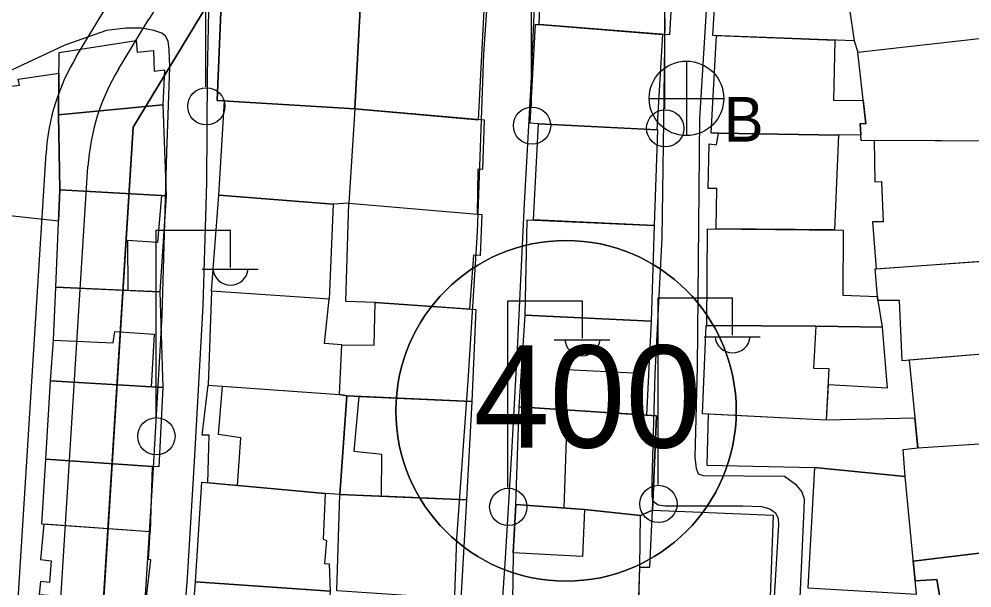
# Model space of a CAD drawing. Extents: x 417997 to 421451, y 4451742 to 4455216.
# Drawn here: x 420237.2 to 420326.7, y 4453540.1 to 4453593.5 of the extents above; entities that cross this region are included whole.
import ezdxf

# ---------------------------------------------------------------- set-up
doc = ezdxf.new("R2010")
doc.units = 0
for name, color, linetype in [('ADAKENARI', 7, 'Continuous'), ('B_Ins_Halinde', 7, 'Continuous'), ('B_Mesken', 7, 'Continuous'), ('B_Teras', 7, 'Continuous'), ('KALDIRIM', 7, 'Continuous'), ('PL_TİCK', 7, 'Continuous'), ('S_Elektrik_Diregi', 7, 'Continuous'), ('S_Rogar_Kapagi_Buski', 7, 'Continuous'), ('SM_TAKS', 7, 'Continuous'), ('TR_TİCK', 7, 'Continuous'), ('Yol_Sose', 7, 'Continuous')]:
    doc.layers.add(name, color=color, linetype=linetype)

msp = doc.modelspace()

# ---------------------------------------------------------------- linework, layer by layer
at = {"layer": 'ADAKENARI'}
for p, q in [((420247.891, 4453583.313), (420254.849, 4453594.772)), ((420247.891, 4453583.313), (420254.849, 4453594.772)), ((420238.968, 4453440.533), (420247.891, 4453583.313)), ((420238.968, 4453440.533), (420247.891, 4453583.313))]:
    msp.add_line(p, q, dxfattribs=at)
at = {"layer": 'B_Ins_Halinde'}
msp.add_lwpolyline([(420230.303, 4453575.664), (420230.997, 4453585.279), (420233.613, 4453585.295), (420233.622, 4453586.478), (420234.994, 4453586.485), (420234.982, 4453587.003), (420237.23, 4453587.286), (420237.096, 4453587.824), (420240.922, 4453588.411), (420240.875, 4453584.496), (420241.015, 4453577.447), (420240.888, 4453574.49)], close=True, dxfattribs=at)
at = {"layer": 'B_Mesken'}
for points in [[(420269.463, 4453599.172), (420269.598, 4453602.123), (420256.397, 4453596.959), (420256.148, 4453594.169), (420255.776, 4453585.827), (420268.72, 4453585.061)], [(420286.386, 4453601.89), (420298.807, 4453601.213), (420298.269, 4453591.99), (420286.025, 4453592.962)], [(420280.332, 4453584.028), (420281.212, 4453600.995), (420269.56, 4453601.288), (420269.463, 4453599.172), (420268.72, 4453585.061)], [(420302.345, 4453591.949), (420302.886, 4453600.71), (420314.299, 4453600.377), (420315.615, 4453591.421)], [(420329.879, 4453591.946), (420329.29, 4453598.951), (420314.768, 4453597.187), (420315.615, 4453591.421), (420315.968, 4453590.375)], [(420297.618, 4453592.041), (420297.096, 4453583.088), (420285.969, 4453583.633), (420285.192, 4453583.695), (420285.683, 4453592.966), (420286.025, 4453592.962)], [(420302.87, 4453582.779), (420302.199, 4453582.772), (420302.689, 4453591.935), (420313.806, 4453591.493), (420313.672, 4453585.877), (420316.473, 4453585.822), (420316.713, 4453583.653), (420316.194, 4453583.679), (420316.256, 4453582.623), (420314.159, 4453582.588)], [(420316.288, 4453582.064), (420316.194, 4453583.679), (420316.713, 4453583.653), (420315.968, 4453590.375), (420329.879, 4453591.946), (420330.186, 4453582.026)], [(420240.875, 4453584.496), (420240.945, 4453590.337), (420248.176, 4453591.46), (420248.276, 4453590.359), (420249.814, 4453590.533), (420249.865, 4453588.582), (420250.853, 4453588.702), (420250.687, 4453585.416)], [(420255.933, 4453576.959), (420256.492, 4453585.785), (420268.72, 4453585.061), (420268.159, 4453576.184), (420266.672, 4453576.113)], [(420241.015, 4453577.447), (420240.875, 4453584.496), (420250.687, 4453585.416), (420251.002, 4453576.878), (420250.565, 4453576.927)], [(420268.159, 4453576.184), (420280.231, 4453575.162), (420280.29, 4453579.418), (420280.748, 4453579.381), (420280.891, 4453583.978), (420268.72, 4453585.061)], [(420285.509, 4453574.615), (420285.969, 4453583.633), (420297.158, 4453583.085), (420296.826, 4453574.112)], [(420302.662, 4453573.78), (420302.737, 4453577.57), (420301.898, 4453577.585), (420302.013, 4453581.765), (420302.699, 4453581.657), (420302.87, 4453582.779), (420314.159, 4453582.588), (420313.771, 4453573.675)], [(420317.508, 4453582.061), (420317.578, 4453578.189), (420318.182, 4453578.213), (420318.358, 4453574.431), (420317.329, 4453574.455), (420317.7, 4453570.037), (420330.578, 4453570.958), (420330.186, 4453582.026)], [(420250.565, 4453576.927), (420251.002, 4453576.878), (420250.408, 4453567.877), (420247.383, 4453568.006), (420240.622, 4453568.295), (420241.015, 4453577.447)], [(420255.262, 4453567.928), (420255.933, 4453576.959), (420266.672, 4453576.113), (420266.304, 4453567.182)], [(420270.627, 4453566.863), (420267.871, 4453566.953), (420268.159, 4453576.184), (420280.231, 4453575.162), (420280.636, 4453575.129), (420280.483, 4453571.28), (420279.869, 4453571.31), (420279.501, 4453566.253)], [(420284.706, 4453565.692), (420284.899, 4453574.642), (420296.826, 4453574.112), (420296.569, 4453565.104)], [(420301.792, 4453564.708), (420301.843, 4453573.788), (420314.586, 4453573.667), (420314.57, 4453567.559), (420317.806, 4453567.422), (420317.835, 4453567.062), (420318.264, 4453564.55), (420312.01, 4453564.644)], [(420320.142, 4453561.392), (420319.865, 4453567.062), (420317.835, 4453567.062), (420317.599, 4453570.03), (420332.193, 4453571.073), (420332.591, 4453562.427)], [(420240.407, 4453563.341), (420240.622, 4453568.295), (420250.408, 4453567.877), (420250.68, 4453558.888), (420249.601, 4453558.951), (420240.146, 4453559.505)], [(420255.262, 4453567.928), (420254.947, 4453559.11), (420267.276, 4453558.232), (420267.51, 4453562.884), (420265.885, 4453563.019), (420266.304, 4453567.182)], [(420267.954, 4453558.11), (420267.276, 4453558.232), (420267.51, 4453562.884), (420270.528, 4453562.87), (420270.627, 4453566.863), (420280.09, 4453566.212), (420279.697, 4453557.569)], [(420284.144, 4453557.065), (420284.706, 4453565.692), (420296.569, 4453565.104), (420296.117, 4453556.289)], [(420312.01, 4453564.644), (420318.264, 4453564.55), (420318.719, 4453558.823), (420313.17, 4453559.127), (420312.999, 4453555.83), (420301.363, 4453556.408), (420301.719, 4453564.709)], [(420320.777, 4453561.445), (420321.616, 4453553.223), (420333.598, 4453553.991), (420332.591, 4453562.427)], [(420239.696, 4453552.168), (420240.146, 4453559.505), (420250.68, 4453558.888), (420250.299, 4453551.446), (420249.685, 4453551.476)], [(420254.907, 4453549.945), (420255.051, 4453554.426), (420254.367, 4453554.426), (420254.947, 4453559.11), (420267.276, 4453558.232), (420267.954, 4453558.11), (420267.319, 4453548.848), (420265.923, 4453548.951)], [(420267.954, 4453558.11), (420279.697, 4453557.569), (420279.199, 4453548.347), (420267.319, 4453548.848)], [(420283.839, 4453547.918), (420284.144, 4453557.065), (420297.044, 4453556.229), (420296.676, 4453547.377), (420295.564, 4453546.88), (420290.28, 4453547.436)], [(420301.895, 4453556.381), (420301.797, 4453551.592), (420311.906, 4453551.377), (420320.403, 4453550.531), (420320.24, 4453553.061), (420321.616, 4453553.223), (420321.332, 4453556.004), (420312.999, 4453555.83)], [(420239.329, 4453546.071), (420239.696, 4453552.168), (420249.685, 4453551.476), (420249.484, 4453545.324)], [(420320.403, 4453550.531), (420311.906, 4453551.377), (420311.27, 4453540.07), (420321.473, 4453539.47)], [(420253.769, 4453540.648), (420254.36, 4453549.994), (420265.923, 4453548.951), (420265.76, 4453544.634), (420266.065, 4453544.51), (420265.869, 4453542.354), (420266.321, 4453542.325), (420266.409, 4453539.768)], [(420267.319, 4453548.848), (420279.199, 4453548.347), (420278.676, 4453539.023), (420267.033, 4453539.79)], [(420283.583, 4453543.356), (420283.517, 4453538.716), (420295.37, 4453538.315), (420295.503, 4453542.024), (420295.564, 4453546.88), (420290.28, 4453547.436), (420283.839, 4453547.918)], [(420297.235, 4453537.688), (420295.351, 4453537.788), (420295.503, 4453542.024), (420296.44, 4453542.005), (420296.676, 4453547.377), (420308.017, 4453546.917), (420307.668, 4453537.55), (420306.406, 4453537.416)], [(420239.506, 4453546.058), (420239.21, 4453542.741), (420240.208, 4453542.61), (420240.052, 4453540.575), (420239.187, 4453540.666), (420239.078, 4453539.443), (420249.104, 4453538.729), (420249.555, 4453542.697), (420249.353, 4453542.734), (420249.484, 4453545.324)], [(420331, 4453543.771), (420336.123, 4453544.495), (420337.246, 4453534.535), (420324.006, 4453533.497), (420324.01, 4453537.156), (420323.373, 4453540.857), (420321.35, 4453540.741), (420321.173, 4453542.575)], [(420253.038, 4453531.505), (420253.769, 4453540.648), (420266.409, 4453539.768), (420265.741, 4453531.062)]]:
    msp.add_lwpolyline(points, close=True, dxfattribs=at)
at = {"layer": 'B_Teras'}
for points in [[(420269.463, 4453599.172), (420268.72, 4453585.061), (420255.776, 4453585.827), (420256.148, 4453594.169)], [(420240.622, 4453568.295), (420241.015, 4453577.447), (420250.565, 4453576.927), (420250.18, 4453572.502), (420247.361, 4453572.702), (420247.383, 4453568.006)], [(420240.146, 4453559.505), (420240.407, 4453563.341), (420246.01, 4453563.07), (420246.187, 4453564.157), (420249.876, 4453563.893), (420249.601, 4453558.951)], [(420312.01, 4453564.644), (420311.79, 4453560.688), (420313.25, 4453560.676), (420312.999, 4453555.83), (420301.363, 4453556.408), (420301.719, 4453564.709)], [(420287.743, 4453556.832), (420288.05, 4453560.624), (420295.493, 4453560.238), (420295.289, 4453556.343)], [(420257.705, 4453549.692), (420258.024, 4453554.158), (420255.913, 4453554.462), (420256.28, 4453559.015), (420267.276, 4453558.232), (420267.954, 4453558.11), (420267.319, 4453548.848), (420265.923, 4453548.951)], [(420271.211, 4453548.684), (420271.267, 4453552.602), (420268.66, 4453552.882), (420269.136, 4453558.056), (420279.697, 4453557.569), (420279.199, 4453548.347)], [(420288.669, 4453556.772), (420288.361, 4453547.579), (420290.28, 4453547.436), (420295.564, 4453546.88), (420296.676, 4453547.377), (420297.044, 4453556.229), (420296.117, 4453556.289), (420295.289, 4453556.343)], [(420283.583, 4453543.356), (420283.839, 4453547.918), (420290.28, 4453547.436), (420290.112, 4453543.032)], [(420321.35, 4453540.741), (420323.373, 4453540.857), (420324.01, 4453537.156), (420331.753, 4453537.811), (420331, 4453543.771), (420321.173, 4453542.575)]]:
    msp.add_lwpolyline(points, close=True, dxfattribs=at)
at = {"layer": 'KALDIRIM'}
for p, q in [((420242.588, 4453589.994), (420246.475, 4453596.396)), ((420242.588, 4453589.994), (420246.475, 4453596.396)), ((420246.519, 4453588.76), (420249.383, 4453593.477)), ((420246.519, 4453588.76), (420249.383, 4453593.477)), ((420236.377, 4453527.332), (420239.722, 4453580.86)), ((420236.377, 4453527.332), (420239.722, 4453580.86)), ((420240.4, 4453527.584), (420243.652, 4453579.627)), ((420240.4, 4453527.584), (420243.652, 4453579.627))]:
    msp.add_line(p, q, dxfattribs=at)
for centre, start, end in [((420266.478, 4453583.096), 121.03919, 148.73175), ((420266.478, 4453583.096), 121.03919, 148.73175), ((420259.683, 4453579.613), 148.73175, 176.4243), ((420259.683, 4453579.613), 148.73175, 176.4243), ((420263.613, 4453578.379), 148.73175, 176.4243), ((420263.613, 4453578.379), 148.73175, 176.4243)]:
    msp.add_arc(centre, 20, start, end, dxfattribs=at)
at = {"layer": 'PL_TİCK'}
msp.add_lwpolyline([(420355.235, 4453654.077), (420351.94, 4453653.2), (420254.849, 4453594.772), (420247.891, 4453583.313), (420238.968, 4453440.533), (420248.324, 4453429.917), (420341.074, 4453424.009), (420355.235, 4453654.077)], dxfattribs=at)
msp.add_lwpolyline([(420355.235, 4453654.077), (420351.94, 4453653.2), (420254.849, 4453594.772), (420247.891, 4453583.313), (420238.968, 4453440.533), (420248.324, 4453429.917), (420341.074, 4453424.009), (420355.235, 4453654.077)], dxfattribs=at)
at = {"layer": 'S_Elektrik_Diregi'}
for p, q in [((420254.738, 4453587.12), (420254.738, 4453604.62)), ((420285.329, 4453585.306), (420285.329, 4453602.806)), ((420297.838, 4453585.054), (420297.838, 4453602.554)), ((420250.044, 4453556.144), (420250.044, 4453573.644)), ((420250.044, 4453573.644), (420257.044, 4453573.644)), ((420257.044, 4453570.144), (420257.044, 4453573.644)), ((420254.384, 4453570.004), (420259.634, 4453570.004)), ((420283.096, 4453549.511), (420283.096, 4453567.011)), ((420283.096, 4453567.011), (420290.096, 4453567.011)), ((420290.096, 4453563.511), (420290.096, 4453567.011)), ((420297.205, 4453549.79), (420297.205, 4453567.29)), ((420297.205, 4453567.29), (420304.205, 4453567.29)), ((420304.205, 4453563.79), (420304.205, 4453567.29)), ((420287.436, 4453563.371), (420292.686, 4453563.371)), ((420301.545, 4453563.65), (420306.795, 4453563.65))]:
    msp.add_line(p, q, dxfattribs=at)
for centre in [(420254.774, 4453585.285), (420285.365, 4453583.47), (420297.874, 4453583.219), (420250.08, 4453554.308), (420283.132, 4453547.676), (420297.241, 4453547.955)]:
    msp.add_circle(centre, 1.75, dxfattribs=at)
for centre in [(420257.045, 4453570.157), (420290.097, 4453563.524), (420304.206, 4453563.803)]:
    msp.add_arc(centre, 1.658, 184.83843, 355.14641, dxfattribs=at)
at = {"layer": 'S_Rogar_Kapagi_Buski'}
for p, q in [((420299.872, 4453589.533), (420299.872, 4453582.533)), ((420296.372, 4453586.033), (420303.372, 4453586.033))]:
    msp.add_line(p, q, dxfattribs=at)
msp.add_circle((420299.872, 4453586.033), 3.5, dxfattribs=at)
at = {"layer": 'SM_TAKS'}
msp.add_circle((420288.561, 4453556.697), 15.988, dxfattribs=at)
msp.add_circle((420288.561, 4453556.697), 15.988, dxfattribs=at)
at = {"layer": 'TR_TİCK'}
msp.add_lwpolyline([(420355.235, 4453654.077), (420351.94, 4453653.2), (420254.849, 4453594.772), (420247.891, 4453583.313), (420238.968, 4453440.533), (420248.324, 4453429.917), (420341.074, 4453424.009), (420355.235, 4453654.077)], dxfattribs=at)
msp.add_lwpolyline([(420355.235, 4453654.077), (420351.94, 4453653.2), (420254.849, 4453594.772), (420247.891, 4453583.313), (420238.968, 4453440.533), (420248.324, 4453429.917), (420341.074, 4453424.009), (420355.235, 4453654.077)], dxfattribs=at)
for start, end in [(0, 180), (0, 180), (180, 0), (180, 0)]:
    msp.add_arc((420288.561, 4453556.697), 15.988, start, end, dxfattribs=at)
at = {"layer": 'Yol_Sose'}
for points in [[(420309.891, 4453524.669), (420310.927, 4453547.455), (420310.969, 4453548.417), (420310.705, 4453549.116), (420310.238, 4453549.682), (420309.092, 4453550.533), (420301.456, 4453550.61), (420300.995, 4453550.761), (420300.811, 4453551.293), (420300.695, 4453552.358), (420300.915, 4453560.781), (420301.125, 4453584.144), (420302.118, 4453600.406), (420303.066, 4453620.345), (420303.265, 4453620.919), (420304.045, 4453621.587), (420311.246, 4453625.681), (420321.946, 4453633.752), (420322.677, 4453634.103), (420323.788, 4453634.313), (420324.255, 4453634.025), (420324.509, 4453633.401), (420326.72, 4453621.185)], [(420281.744, 4453603.34), (420281.792, 4453605.021), (420281.808, 4453605.781), (420281.6, 4453606.383), (420281.273, 4453606.568), (420280.628, 4453606.677), (420279.833, 4453606.532), (420272.373, 4453603.402), (420264.118, 4453599.63), (420256.179, 4453595.841), (420255.402, 4453595.097), (420255.1, 4453594.549), (420254.988, 4453594.255), (420254.853, 4453588.23), (420254.787, 4453578.125), (420254.445, 4453566.541), (420253.624, 4453551.942), (420252.974, 4453541.022), (420252.296, 4453532.234)], [(420277.848, 4453532.269), (420278.308, 4453544.716), (420279.367, 4453559.501), (420280.251, 4453573.47), (420280.83, 4453590.214), (420281.744, 4453603.34)], [(420282.102, 4453531.49), (420282.848, 4453542.372), (420283.469, 4453552.765), (420284.031, 4453563.097), (420284.654, 4453576.166), (420285.271, 4453587.383), (420285.726, 4453597.613)], [(420297.851, 4453593.527), (420297.712, 4453583.899), (420297.563, 4453572.944), (420296.887, 4453560.181), (420296.628, 4453550.127), (420296.617, 4453548.697), (420296.659, 4453548.492), (420296.751, 4453548.203), (420297.2, 4453547.859), (420297.87, 4453547.775), (420305.174, 4453547.77), (420306.905, 4453547.73), (420307.687, 4453547.51), (420308.238, 4453547.126), (420308.48, 4453546.574), (420308.518, 4453545.992), (420307.928, 4453536.064)], [(420228.734, 4453523.879), (420229.962, 4453523.681), (420232.505, 4453523.404), (420244.439, 4453522.344), (420246.296, 4453522.336), (420246.88, 4453522.392), (420247.305, 4453522.584), (420247.698, 4453523.071), (420247.96, 4453523.835), (420248.733, 4453534.522), (420249.724, 4453549.713), (420250.632, 4453565.638), (420251.047, 4453580.921), (420251.33, 4453588.963), (420251.294, 4453590.623), (420251.191, 4453591.398), (420250.951, 4453591.865), (420250.582, 4453592.143), (420249.853, 4453592.419), (420248.709, 4453592.63), (420247.218, 4453592.613), (420245.379, 4453592.389), (420241.48, 4453591.03), (420230.487, 4453585.879)]]:
    msp.add_lwpolyline(points, dxfattribs=at)

# ---------------------------------------------------------------- texts
at = {"layer": 'S_Rogar_Kapagi_Buski'}
msp.add_text('B', height=4.2, dxfattribs=at).set_placement((420303.372, 4453581.968))
at = {"layer": 'SM_TAKS'}
msp.add_text('400', height=9.5928, dxfattribs=at).set_placement((420279.872, 4453553.246))
msp.add_text('400', height=9.5928, dxfattribs=at).set_placement((420279.872, 4453553.246))

doc.saveas('drawing.dxf')
